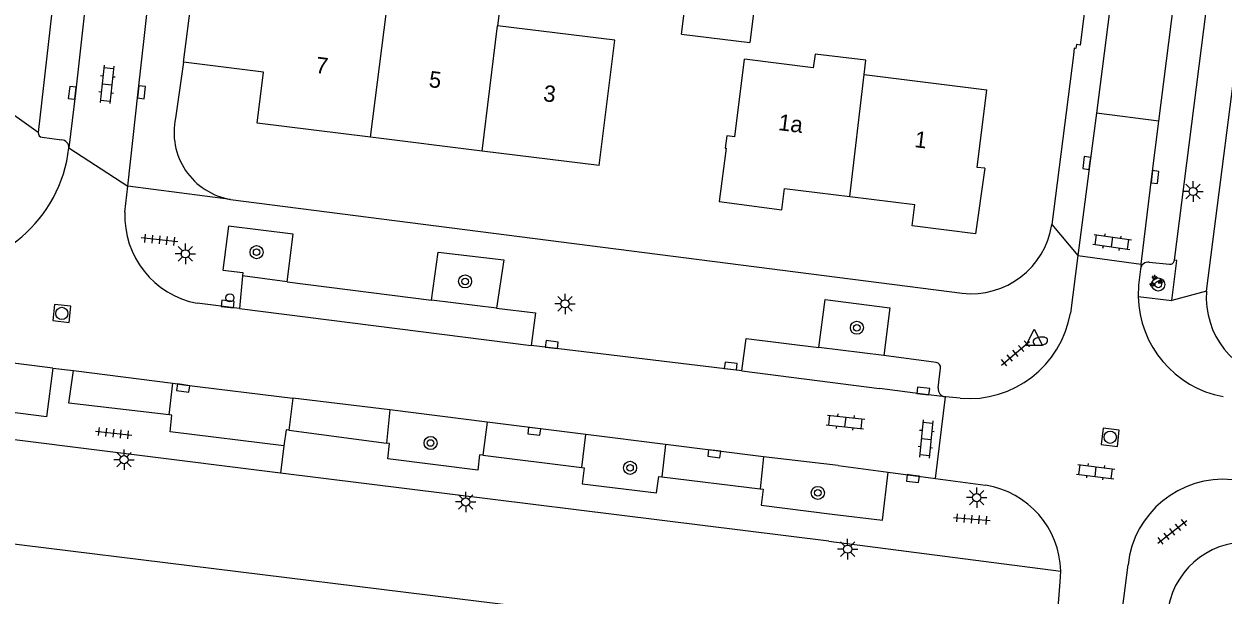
# Model space of a CAD drawing. Extents: x 131000 to 133014, y 396499 to 399001.
# Drawn here: x 132470 to 132543.5, y 396671.9 to 396707 of the extents above; entities that cross this region are included whole.
import ezdxf

# ---------------------------------------------------------------- set-up
doc = ezdxf.new("R2010")
doc.units = 0
for name, color, linetype in [('gg-afsc-erfafscheiding', 7, 'Continuous'), ('gg-afsc-hekwerk', 7, 'Continuous'), ('gg-afsc-muur', 7, 'Continuous'), ('gg-anno-huisnummerreeks BGT', 7, 'Continuous'), ('gg-bbg-bijgebouw', 7, 'Continuous'), ('gg-bbg-gedigitaliseerde bebouwing', 7, 'Continuous'), ('gg-bbg-gedigitaliseerde bijgebouw', 7, 'Continuous'), ('gg-bbg-hoofdgebouw', 7, 'Continuous'), ('gg-bbg-tussenscheiding', 7, 'Continuous'), ('gg-knt-verharding', 7, 'Continuous'), ('gg-knt-verharding nz', 7, 'Continuous'), ('gt-grn-weggrens', 7, 'Continuous'), ('gt-symb-boom', 7, 'Continuous'), ('gt-symb-brandkraan', 7, 'Continuous'), ('gt-symb-groenvak', 7, 'Continuous'), ('gt-symb-klinker verharding', 7, 'Continuous'), ('gt-symb-kolk', 7, 'Continuous'), ('gt-symb-lichtmast', 7, 'Continuous'), ('gt-symb-paal', 7, 'Continuous'), ('gt-symb-rioolschacht', 7, 'Continuous'), ('gt-symb-tegel verharding', 7, 'Continuous'), ('gt-symb-waterafsluiter', 7, 'Continuous')]:
    doc.layers.add(name, color=color, linetype=linetype)

# ---------------------------------------------------------------- blocks, each defined once
blk = doc.blocks.new('gt0-KOLK')
at = {"layer": 'gt-symb-kolk'}
blk.add_lwpolyline([(0, 0), (0.375, 0), (0.375, 0.4), (-0.375, 0.4), (-0.375, 0), (0, 0)], dxfattribs=at)
blk = doc.blocks.new('gt0-KL1')
at = {"layer": 'gt-symb-klinker verharding'}
for p, q in [((-1.15, 0.3), (1.15, 0.3)), ((-1, -0.3), (-1, 0.3)), ((-0.5, 0.3), (-0.5, 0.45)), ((0, -0.3), (0, 0.3)), ((0.5, 0.3), (0.5, 0.45)), ((1, -0.3), (1, 0.3)), ((-1.15, -0.3), (1.15, -0.3)), ((-0.5, -0.45), (-0.5, -0.3)), ((0.5, -0.45), (0.5, -0.3))]:
    blk.add_line(p, q, dxfattribs=at)
blk = doc.blocks.new('gt0-BOOM')
at = {"layer": 'gt-symb-boom'}
for radius in [0.4, 0.2]:
    blk.add_circle((0, 0), radius, dxfattribs=at)
blk = doc.blocks.new('gt0-LMAST')
at = {"layer": 'gt-symb-lichtmast'}
for p, q in [((-0.182, 0.173), (-0.447, 0.438)), ((-0.005, 0.246), (-0.005, 0.621)), ((0.172, 0.173), (0.437, 0.438)), ((-0.255, -0.004), (-0.63, -0.004)), ((-0.182, -0.181), (-0.447, -0.446)), ((-0.005, -0.254), (-0.005, -0.629)), ((0.437, -0.446), (0.172, -0.181)), ((0.245, -0.004), (0.62, -0.004))]:
    blk.add_line(p, q, dxfattribs=at)
blk.add_circle((-0.005, -0.004), 0.25, dxfattribs=at)
blk = doc.blocks.new('gt0-TEG1')
at = {"layer": 'gt-symb-tegel verharding'}
for p, q in [((-1.125, 0), (1.125, 0)), ((-0.9, -0.25), (-0.9, 0.25)), ((-0.45, -0.25), (-0.45, 0.25)), ((0, -0.25), (0, 0.25)), ((0.45, -0.25), (0.45, 0.25)), ((0.9, -0.25), (0.9, 0.25))]:
    blk.add_line(p, q, dxfattribs=at)
blk = doc.blocks.new('gt0-WAFSL')
at = {"layer": 'gt-symb-waterafsluiter'}
for p, q in [((-0.5, -0.333), (0, 0.667)), ((0, 0.667), (0.5, -0.333)), ((0.5, -0.333), (-0.5, -0.333))]:
    blk.add_line(p, q, dxfattribs=at)
blk = doc.blocks.new('gt0-BR')
at = {"layer": 'gt-symb-brandkraan'}
for centre, radius, start, end in [((-0.244, 0), 0.206, 107.56694, 252.43307), ((0.599, -2.664), 3, 106.89205, 107.56694), ((0, -0.691), 0.938, 73.10799, 106.89205), ((-0.599, -2.664), 3, 72.43309, 73.10799), ((0.244, 0), 0.206, 287.56695, 72.43309), ((0.599, 2.664), 3, 252.43307, 253.10797), ((0, 0.691), 0.938, 253.10797, 286.89206), ((-0.599, 2.664), 3, 286.89206, 287.56695)]:
    blk.add_arc(centre, radius, start, end, dxfattribs=at)
blk = doc.blocks.new('gt0-RS')
at = {"layer": 'gt-symb-rioolschacht'}
blk.add_lwpolyline([(-0.5, -0.5), (0.5, -0.5), (0.5, 0.5), (-0.5, 0.5)], close=True, dxfattribs=at)
blk.add_circle((0, 0), 0.375, dxfattribs=at)
blk = doc.blocks.new('gt0-GRVAK')
at = {"layer": 'gt-symb-groenvak'}
for p, q in [((-0.11, 0.189), (-0.228, 0.24)), ((-0.182, 0.153), (0.088, 0.153)), ((-0.091, 0.211), (-0.156, 0.322)), ((-0.047, 0.214), (-0.047, 0.393)), ((-0.004, 0.211), (0.061, 0.322)), ((0.015, 0.189), (0.133, 0.24)), ((0.262, -0.052), (0.197, 0.059)), ((0.305, -0.049), (0.305, 0.13)), ((0.349, -0.052), (0.414, 0.059)), ((-0.245, -0.228), (-0.363, -0.177)), ((-0.318, -0.264), (-0.047, -0.264)), ((-0.226, -0.206), (-0.291, -0.095)), ((-0.183, -0.203), (-0.183, -0.024)), ((-0.139, -0.206), (-0.074, -0.095)), ((-0.12, -0.228), (-0.002, -0.177)), ((0.243, -0.074), (0.125, -0.023)), ((0.17, -0.11), (0.441, -0.11)), ((0.368, -0.074), (0.486, -0.023))]:
    blk.add_line(p, q, dxfattribs=at)
blk = doc.blocks.new('gt0-PAAL')
at = {"layer": 'gt-symb-paal'}
blk.add_circle((0, 0), 0.25, dxfattribs=at)

msp = doc.modelspace()

# ---------------------------------------------------------------- linework, layer by layer
at = {"layer": 'gg-afsc-erfafscheiding'}
msp.add_line((132534.332, 396705.038), (132533.021, 396694.654), dxfattribs=at)
at = {"layer": 'gg-afsc-hekwerk'}
msp.add_line((132377.877, 396686.351), (132524.392, 396668.304), dxfattribs=at)
at = {"layer": 'gg-afsc-muur'}
msp.add_line((132534.387, 396705.475), (132534.332, 396705.038), dxfattribs=at)
at = {"layer": 'gg-bbg-bijgebouw'}
msp.add_line((132510.317, 396706.339), (132514.505, 396705.82), dxfattribs=at)
at = {"layer": 'gg-bbg-gedigitaliseerde bebouwing'}
for p, q in [((132506.233, 396705.96), (132499.048, 396706.854)), ((132521.506, 396703.87), (132529.02, 396702.92))]:
    msp.add_line(p, q, dxfattribs=at)
for points in [[(132496.195, 396708.267), (132496.364, 396709.647), (132499.345, 396709.284), (132499.048, 396706.854)], [(132521.506, 396703.87), (132521.609, 396704.746), (132518.5, 396705.111), (132518.392, 396704.264), (132514.184, 396704.796)]]:
    msp.add_lwpolyline(points, dxfattribs=at)
at = {"layer": 'gg-bbg-gedigitaliseerde bijgebouw'}
msp.add_lwpolyline([(132510.317, 396706.339), (132511.128, 396712.885), (132515.316, 396712.366), (132514.505, 396705.82)], dxfattribs=at)
at = {"layer": 'gg-bbg-hoofdgebouw'}
for p, q in [((132479.799, 396704.627), (132480.389, 396709.219)), ((132505.279, 396698.288), (132506.233, 396705.96)), ((132513.591, 396700.04), (132514.184, 396704.796)), ((132491.264, 396700.011), (132484.3, 396700.88)), ((132498.106, 396699.158), (132491.264, 396700.011)), ((132505.279, 396698.288), (132498.106, 396699.158)), ((132516.638, 396696.877), (132520.625, 396696.379)), ((132520.625, 396696.379), (132524.622, 396695.88))]:
    msp.add_line(p, q, dxfattribs=at)
for points in [[(132484.3, 396700.88), (132484.7, 396703.998), (132479.799, 396704.627)], [(132528.91, 396698.12), (132528.43, 396698.16), (132529.02, 396702.92)], [(132513.591, 396700.04), (132513.09, 396700.102), (132513, 396699.35), (132513.045, 396699.345)], [(132513.045, 396699.345), (132512.632, 396696.067), (132516.474, 396695.567), (132516.638, 396696.877)], [(132528.91, 396698.12), (132528.339, 396694.095), (132524.459, 396694.58), (132524.622, 396695.88)]]:
    msp.add_lwpolyline(points, dxfattribs=at)
at = {"layer": 'gg-bbg-tussenscheiding'}
for p, q in [((132491.264, 396700.011), (132492.229, 396707.722)), ((132498.106, 396699.158), (132499.048, 396706.854)), ((132520.625, 396696.379), (132521.506, 396703.87))]:
    msp.add_line(p, q, dxfattribs=at)
at = {"layer": 'gg-knt-verharding'}
for p, q in [((132473.236, 396721.239), (132470.894, 396700.311)), ((132542.49, 396690.57), (132545.807, 396716.435)), ((132479.799, 396704.627), (132479.31, 396701.19)), ((132471.139, 396700.009), (132472.326, 396699.861)), ((132476.207, 396695.416), (132476.382, 396697.01)), ((132482.675, 396696.203), (132527.51, 396690.45)), ((132534.612, 396692.754), (132534.152, 396689.225)), ((132534.612, 396692.754), (132538.479, 396692.236)), ((132538.479, 396692.236), (132538.441, 396691.928)), ((132538.986, 396692.359), (132540.229, 396692.223)), ((132483.41, 396691.515), (132483.236, 396689.51)), ((132486.149, 396691.146), (132483.41, 396691.515)), ((132486.149, 396691.146), (132494.995, 396690.026)), ((132483.236, 396689.51), (132480.637, 396689.829)), ((132498.978, 396689.537), (132494.995, 396690.026)), ((132538.308, 396690.246), (132540.372, 396690.001)), ((132514.007, 396685.691), (132501.101, 396687.244)), ((132522.709, 396686.618), (132518.737, 396687.11)), ((132471.785, 396685.855), (132467.603, 396686.388)), ((132525.93, 396686.199), (132522.709, 396686.618)), ((132471.785, 396685.855), (132473.054, 396685.706)), ((132526.042, 396684.642), (132526.188, 396685.845)), ((132478.915, 396682.982), (132479.136, 396684.931)), ((132486.487, 396684.013), (132486.259, 396682.048)), ((132525.875, 396679.089), (132526.505, 396684.091)), ((132526.505, 396684.091), (132526.472, 396684.094)), ((132527.389, 396684.002), (132526.505, 396684.091)), ((132492.432, 396683.301), (132492.233, 396681.26)), ((132498.407, 396682.539), (132492.432, 396683.301)), ((132498.407, 396682.539), (132498.148, 396680.508)), ((132486.259, 396682.048), (132492.233, 396681.26)), ((132504.199, 396679.754), (132504.452, 396681.785)), ((132509.335, 396681.178), (132504.452, 396681.785)), ((132509.335, 396681.178), (132509.108, 396679.181)), ((132498.148, 396680.508), (132504.199, 396679.754)), ((132515.345, 396680.421), (132515.139, 396678.446)), ((132519.917, 396679.873), (132515.345, 396680.421)), ((132519.917, 396679.873), (132522.985, 396679.475)), ((132522.985, 396679.475), (132525.875, 396679.089)), ((132519.344, 396675.232), (132485.744, 396679.417)), ((132509.108, 396679.181), (132515.139, 396678.446)), ((132525.875, 396679.089), (132528.949, 396678.666)), ((132519.344, 396675.232), (132533.555, 396673.403)), ((132537.204, 396670.002), (132537.682, 396673.782))]:
    msp.add_line(p, q, dxfattribs=at)
for points in [[(132476.382, 396697.01), (132477.018, 396702.794), (132479.334, 396723.393), (132480.66, 396735.357), (132480.816, 396736.553)], [(132539.219, 396728.912), (132539.128, 396727.899), (132535.744, 396701.487)], [(132540.526, 396692.473), (132545.04, 396728.033), (132545.191, 396729.041)], [(132537.611, 396728.297), (132534.747, 396705.67), (132534.526, 396705.706), (132534.486, 396705.459), (132534.387, 396705.475)], [(132535.744, 396701.487), (132535.349, 396698.408), (132534.612, 396692.754)], [(132486.149, 396691.146), (132486.506, 396694.066), (132482.554, 396694.569), (132482.213, 396691.854), (132483.427, 396691.708), (132483.41, 396691.515)], [(132494.995, 396690.026), (132495.403, 396692.955), (132499.422, 396692.503), (132498.978, 396689.537)], [(132540.372, 396690.001), (132540.674, 396692.455), (132540.526, 396692.473)], [(132538.441, 396691.928), (132538.33, 396690.932), (132538.308, 396690.246)], [(132518.737, 396687.11), (132519.118, 396690.057), (132523.086, 396689.557), (132522.709, 396686.618)], [(132498.978, 396689.537), (132501.368, 396689.246), (132501.101, 396687.244)], [(132514.007, 396685.691), (132514.281, 396687.679), (132518.737, 396687.11)], [(132485.744, 396679.417), (132467.301, 396681.714), (132466.924, 396678.678), (132398.847, 396687.232)], [(132471.785, 396685.855), (132471.404, 396682.875), (132467.226, 396683.405), (132467.603, 396686.388)], [(132478.915, 396682.982), (132472.763, 396683.713), (132473.054, 396685.706)], [(132479.136, 396684.931), (132479.805, 396684.828), (132486.487, 396684.013)], [(132485.949, 396681.089), (132478.981, 396681.944), (132479.087, 396682.962), (132478.915, 396682.982)], [(132486.259, 396682.048), (132486.081, 396682.069), (132485.949, 396681.089)], [(132498.148, 396680.508), (132497.942, 396680.534), (132497.828, 396679.603), (132492.313, 396680.281), (132492.429, 396681.234), (132492.233, 396681.26)], [(132504.199, 396679.754), (132504.35, 396679.735), (132504.233, 396678.761), (132508.773, 396678.204), (132508.924, 396679.203), (132509.108, 396679.181)], [(132519.551, 396676.898), (132522.636, 396676.531), (132522.985, 396679.475)], [(132515.139, 396678.446), (132515.315, 396678.43), (132515.201, 396677.44), (132519.551, 396676.898)], [(132533.352, 396670.644), (132533.528, 396672.736), (132533.552, 396673.069), (132533.555, 396673.403)]]:
    msp.add_lwpolyline(points, dxfattribs=at)
for centre, radius, start, end in [((132483.371, 396700.301), 4.157, 167.65328, 260.36608), ((132471.172, 396700.286), 0.279, 174.9366, 263.16535), ((132464.416, 396700.299), 8.407, 267.47377, 353.5566), ((132472.291, 396699.383), 0.479, 356.73704, 85.77923), ((132481.638, 396695.173), 5.437, 177.43724, 259.38541), ((132528.068, 396695.433), 5.014, 263.6087, 351.06682), ((132538.935, 396691.863), 0.499, 84.1723, 172.5034), ((132540.255, 396692.493), 0.271, 264.39853, 355.77952), ((132547.535, 396690.177), 5.06, 175.54259, 261.64751), ((132544.695, 396690.381), 6.388, 181.21381, 259.2564), ((132527.903, 396690.327), 6.346, 265.35617, 350.00096), ((132525.875, 396685.888), 0.316, 352.2035, 79.96664), ((132526.547, 396684.596), 0.507, 174.74479, 261.49575), ((132543.523, 396673.163), 5.874, 84.57183, 173.95429), ((132528.112, 396673.287), 5.444, 1.22226, 81.16038), ((132544.963, 396670.296), 4.892, 82.87576, 169.70521)]:
    msp.add_arc(centre, radius, start, end, dxfattribs=at)
at = {"layer": 'gg-knt-verharding nz'}
for p, q in [((132483.236, 396689.51), (132501.101, 396687.244)), ((132473.054, 396685.706), (132479.136, 396684.931)), ((132514.007, 396685.691), (132522.45, 396684.604)), ((132492.432, 396683.301), (132486.487, 396684.013)), ((132504.452, 396681.785), (132498.407, 396682.539)), ((132515.345, 396680.421), (132509.335, 396681.178))]:
    msp.add_line(p, q, dxfattribs=at)
for points in [[(132539.569, 396700.997), (132542.802, 396726.436), (132543.059, 396728.228), (132543.189, 396729.282)], [(132475.301, 396721.827), (132473.174, 396702.713), (132472.769, 396699.356)], [(132538.479, 396692.236), (132539.137, 396697.598), (132539.569, 396700.997)], [(132526.472, 396684.094), (132525.111, 396684.251), (132522.45, 396684.604)]]:
    msp.add_lwpolyline(points, dxfattribs=at)
at = {"layer": 'gt-grn-weggrens'}
for p, q in [((132470.894, 396700.311), (132468.352, 396702.102)), ((132539.569, 396700.997), (132535.744, 396701.487)), ((132472.769, 396699.356), (132476.382, 396697.01)), ((132482.675, 396696.203), (132476.382, 396697.01)), ((132533.021, 396694.654), (132534.612, 396692.754)), ((132542.49, 396690.57), (132540.372, 396690.001)), ((132485.949, 396681.089), (132485.744, 396679.417))]:
    msp.add_line(p, q, dxfattribs=at)

# ---------------------------------------------------------------- block references
at = {"layer": 'gt-symb-boom'}
for p in [(132484.275, 396692.966), (132497.051, 396691.169), (132539.538, 396690.982), (132521.064, 396688.328), (132494.936, 396681.26), (132507.161, 396679.736), (132518.67, 396678.2)]:
    msp.add_blockref('gt0-BOOM', p, dxfattribs=at)
at = {"layer": 'gt-symb-brandkraan', "rotation": 7.754625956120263}
msp.add_blockref('gt0-BR', (132532.311, 396687.504), dxfattribs=at)
at = {"layer": 'gt-symb-groenvak'}
msp.add_blockref('gt0-GRVAK', (132539.363, 396691.188), dxfattribs=at)
at = {"layer": 'gt-symb-klinker verharding'}
for p, rotation in [((132475.103, 396703.261), -96.03000880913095), ((132536.707, 396693.58), -8.162509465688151), ((132520.368, 396682.549), -6.428747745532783), ((132525.309, 396681.512), -95.625060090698), ((132535.701, 396679.501), -7.238726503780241)]:
    msp.add_blockref('gt0-KL1', p, dxfattribs=dict(at, rotation=rotation))
at = {"layer": 'gt-symb-kolk'}
for p, rotation in [((132473.174, 396702.713), 83.6277257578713), ((132477.018, 396702.794), -96.26622955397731), ((132535.349, 396698.408), 82.68479919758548), ((132539.137, 396697.598), -96.99789501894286), ((132482.484, 396689.586), -5.7390984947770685), ((132502.341, 396687.099), -6.662963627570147), ((132513.311, 396685.783), -6.833672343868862), ((132479.805, 396684.828), 171.25383773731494), ((132525.111, 396684.251), -6.599519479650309), ((132501.319, 396682.174), 172.93185994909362), ((132512.351, 396680.8), 172.76127349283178), ((132524.522, 396679.275), 172.6037310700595)]:
    msp.add_blockref('gt0-KOLK', p, dxfattribs=dict(at, rotation=rotation))
at = {"layer": 'gt-symb-lichtmast'}
for p in [(132541.675, 396696.689), (132479.916, 396692.868), (132503.181, 396689.798), (132476.153, 396680.241), (132497.093, 396677.647), (132528.413, 396677.913), (132520.502, 396674.753)]:
    msp.add_blockref('gt0-LMAST', p, dxfattribs=at)
at = {"layer": 'gt-symb-paal'}
msp.add_blockref('gt0-PAAL', (132482.637, 396690.162), dxfattribs=at)
at = {"layer": 'gt-symb-rioolschacht'}
for p, rotation in [((132472.338, 396689.21), 83.74206607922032), ((132536.591, 396681.612), -96.94084411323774)]:
    msp.add_blockref('gt0-RS', p, dxfattribs=dict(at, rotation=rotation))
at = {"layer": 'gt-symb-tegel verharding'}
for p, rotation in [((132478.32, 396693.72), 174.0329623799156), ((132530.785, 396686.764), 40.13548556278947), ((132475.508, 396681.866), -6.485660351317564), ((132528.103, 396676.595), -4.934985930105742), ((132540.4, 396675.813), 38.01566048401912)]:
    msp.add_blockref('gt0-TEG1', p, dxfattribs=dict(at, rotation=rotation))
at = {"layer": 'gt-symb-waterafsluiter'}
msp.add_blockref('gt0-WAFSL', (132531.938, 396687.582), dxfattribs=at)

# ---------------------------------------------------------------- texts
at = {"layer": 'gg-anno-huisnummerreeks BGT'}
for s, rotation, p in [('7', 352.9, (132487.849, 396703.964)), ('5', 352.9, (132494.792, 396703.098)), ('3', 353.1, (132501.807, 396702.235)), ('1a', 352.9, (132516.211, 396700.457)), ('1', 352.9, (132524.556, 396699.415))]:
    msp.add_text(s, height=1, rotation=rotation, dxfattribs=at).set_placement(p)

doc.saveas('drawing.dxf')
